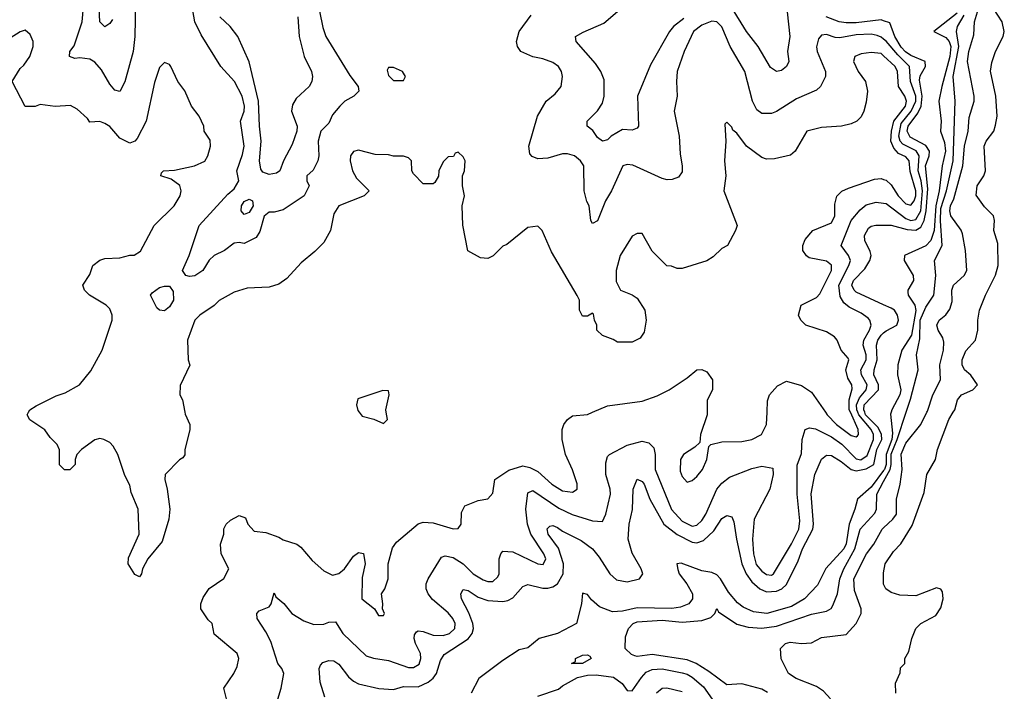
# Model space of a CAD drawing. Header units: inches. Extents: x 2348352 to 2479776, y 460422 to 613655.
# Tile 469 of 590: x 2436528 to 2440485, y 558878 to 561578. Entities that reach past the tile are written whole.
import ezdxf

# ---------------------------------------------------------------- set-up
doc = ezdxf.new("R2010")
doc.units = ezdxf.units.IN
doc.header["$MEASUREMENT"] = 0
for name, color, linetype in [('C4535', 7, 'Continuous'), ('C4536', 7, 'Continuous'), ('C4545', 7, 'Continuous'), ('C4546', 7, 'Continuous')]:
    doc.layers.add(name, color=color, linetype=linetype)

msp = doc.modelspace()

# ---------------------------------------------------------------- linework, layer by layer
at = {"layer": 'C4535', "color": 4}
for points, elevation in [([(2437191.3, 560000), (2437192.7, 559992.7), (2437212, 559950), (2437212, 559930), (2437191.6, 559848.4), (2437191.1, 559828.9), (2437183.6, 559816.4), (2437170, 559808), (2437112, 559750), (2437111.3, 559730), (2437121, 559690), (2437131, 559610), (2437126.8, 559570), (2437099.9, 559480.1), (2437042.8, 559410), (2437021, 559370), (2437018, 559350), (2437010, 559338), (2436990, 559348), (2436964, 559390), (2436965.2, 559414.8), (2437008.7, 559510), (2437004, 559610), (2436976.5, 559676.5), (2436970, 559706), (2436950, 559746), (2436922, 559830), (2436903.1, 559863.1), (2436890, 559878), (2436866, 559890), (2436850, 559894), (2436830, 559888.7), (2436776, 559850), (2436758, 559830), (2436751.3, 559810), (2436751.3, 559790), (2436730, 559768), (2436708.4, 559768.4), (2436688.4, 559788.4), (2436688.4, 559848.4), (2436678, 559870), (2436650, 559898), (2436629.1, 559929.1), (2436568.9, 559968.9), (2436558, 559990), (2436563, 560000)], 72), ([(2437369, 558810), (2437348.7, 558890), (2437389, 558950), (2437402, 558978), (2437409, 559010), (2437402, 559030), (2437310, 559108), (2437302, 559150), (2437285.2, 559165.2), (2437255.3, 559210), (2437255.3, 559230), (2437264.7, 559255.3), (2437288.9, 559291.1), (2437348.4, 559331.6), (2437368, 559370), (2437338, 559430), (2437335.3, 559470), (2437348, 559510), (2437348.4, 559531.6), (2437358, 559550), (2437374.6, 559565.4), (2437410, 559584.7), (2437434.8, 559574.8), (2437444.7, 559550), (2437470, 559522), (2437516.9, 559516.9), (2437570, 559498), (2437586.8, 559486.8), (2437642, 559470), (2437658, 559458), (2437703.5, 559403.5), (2437750, 559362), (2437785.4, 559345.4), (2437810, 559351.3), (2437834, 559370), (2437870, 559421), (2437890, 559436), (2437910, 559432), (2437916.3, 559390), (2437904.1, 559335.9), (2437902.8, 559250), (2437954, 559210), (2437970, 559182), (2437990, 559182), (2437994, 559190), (2437986, 559210), (2437988, 559230), (2437982, 559270), (2437995.3, 559290), (2438008.7, 559330), (2438009, 559390), (2438025.6, 559454.4), (2438042, 559478), (2438130, 559551.3), (2438150, 559558), (2438190, 559554.8), (2438270, 559531.3), (2438290, 559532), (2438302, 559550), (2438303.1, 559596.9), (2438316.4, 559623.6), (2438370, 559644.7), (2438410, 559652), (2438430, 559674), (2438438, 559730), (2438493.6, 559766.4), (2438550, 559784.7), (2438578, 559778), (2438610, 559761), (2438666.8, 559710), (2438710, 559684.4), (2438750, 559678.8), (2438768.7, 559690), (2438768.7, 559711.3), (2438750, 559768), (2438722, 559830), (2438708.7, 559890), (2438708.7, 559930), (2438715.3, 559950), (2438729.3, 559970.7), (2438750, 559984.7), (2438810, 559991.3), (2438830, 560000)], 72), ([(2437530, 558731), (2437579, 558890), (2437589, 558950), (2437581.2, 558970), (2437566, 558990), (2437537.6, 559077.6), (2437517.5, 559117.5), (2437482.7, 559170), (2437481.2, 559190), (2437490, 559201), (2437530, 559218), (2437539, 559230), (2437550, 559274), (2437558, 559258), (2437590, 559231.3), (2437621, 559190), (2437670, 559161), (2437710, 559146.8), (2437750, 559147.3), (2437770, 559156), (2437796.9, 559156.9), (2437826.8, 559110), (2437920.9, 559020.9), (2437950, 559010.6), (2438010, 559002), (2438090, 558973.4), (2438110, 558973.4), (2438132.9, 558987.1), (2438140.7, 559010), (2438138.7, 559030), (2438118.7, 559070), (2438114, 559090), (2438115.1, 559104.9), (2438122.9, 559117.1), (2438130, 559120.7), (2438150, 559118), (2438190, 559103.1), (2438230, 559102), (2438256, 559110), (2438276.2, 559130), (2438278.4, 559150), (2438269.4, 559170), (2438250, 559192.7), (2438187.5, 559247.5), (2438169.6, 559269.6), (2438161.2, 559290), (2438161.2, 559310), (2438169.2, 559330), (2438223, 559417), (2438238, 559422), (2438270, 559416.4), (2438310.3, 559390.2), (2438350.7, 559350), (2438390, 559326), (2438410, 559319.3), (2438430, 559319.1), (2438450, 559338), (2438454.5, 559350), (2438455.1, 559410), (2438461.2, 559430), (2438470, 559441), (2438510, 559439.1), (2438610, 559390.8), (2438632.3, 559387.7), (2438642.7, 559410), (2438635.1, 559430), (2438582.7, 559510), (2438569.2, 559550), (2438561.6, 559610), (2438570, 559676), (2438590, 559685.5), (2438694.7, 559614.7), (2438748.8, 559588.8), (2438830, 559563), (2438870, 559561), (2438883.7, 559590), (2438902, 559670), (2438900.7, 559690), (2438883.7, 559750), (2438883.2, 559796.8), (2438890, 559822), (2438898, 559830), (2438970, 559867.3), (2439030, 559883), (2439057.1, 559877.1), (2439076.1, 559856.1), (2439082.4, 559830), (2439082.4, 559770), (2439148.2, 559608.2), (2439190, 559562.4), (2439230, 559542.4), (2439250, 559545.5), (2439270, 559564.9), (2439285.6, 559590), (2439329.4, 559690), (2439350, 559714), (2439381.2, 559738.8), (2439470, 559773.4), (2439510, 559782.8), (2439554.8, 559774.8), (2439556, 559750), (2439543, 559690), (2439480.4, 559570), (2439473.7, 559490), (2439477, 559430), (2439488.1, 559388.1), (2439510, 559360.5), (2439530, 559347.7), (2439550, 559344.9), (2439557.2, 559350), (2439630, 559470.6), (2439659.1, 559530), (2439662.8, 559562.8), (2439652.6, 559670), (2439652.5, 559787.5), (2439670, 559834), (2439672.3, 559890), (2439685.2, 559930), (2439702.5, 559937.5), (2439726.3, 559933.7), (2439790, 559901.1), (2439831.7, 559871.7), (2439890, 559812), (2439908.2, 559808.2), (2439933.6, 559826.4), (2439959.8, 559890), (2439958.8, 559910), (2439949.8, 559930), (2439899.9, 559990), (2439896.2, 560000)], 68), ([(2437754.2, 558854.2), (2437735.1, 558915.1), (2437732, 558970), (2437736.6, 558983.4), (2437746.3, 558993.7), (2437770, 559001.6), (2437790, 559000.5), (2437810, 558987.3), (2437850, 558936.3), (2437870, 558918.4), (2437890, 558907.6), (2437971.5, 558888.5), (2438030, 558885.5), (2438070, 558897.1), (2438130, 558896.4), (2438170, 558914.9), (2438189.7, 558930.3), (2438202.9, 558950), (2438218.9, 559001.1), (2438233.6, 559026.4), (2438330, 559088.4), (2438346, 559110), (2438351.3, 559130), (2438349.7, 559150), (2438333.5, 559193.5), (2438304.2, 559250), (2438300.7, 559270), (2438310, 559286.8), (2438330, 559283), (2438370, 559255.8), (2438410, 559242.4), (2438470, 559239.3), (2438490, 559243), (2438510, 559253.4), (2438550, 559298.8), (2438570, 559307.3), (2438630, 559292), (2438650, 559292), (2438670, 559297.6), (2438690, 559310.5), (2438712.2, 559350), (2438713.8, 559390), (2438693.9, 559453.9), (2438651.6, 559510), (2438648.4, 559531.6), (2438658, 559542), (2438670, 559544.4), (2438690, 559535.8), (2438710, 559521.3), (2438783.9, 559483.9), (2438830, 559450.6), (2438857.2, 559417.2), (2438899.5, 559350), (2438926.5, 559326.5), (2438970, 559317.4), (2439019, 559330), (2439032, 559350), (2439025.6, 559370), (2438990, 559433.2), (2438973.6, 559490), (2438977, 559550), (2438991.5, 559608.5), (2438993.3, 559690), (2439010, 559730.7), (2439030, 559722), (2439038.4, 559710), (2439060.3, 559650), (2439117, 559550), (2439170, 559507.9), (2439230, 559476.9), (2439250, 559474.3), (2439276.5, 559483.5), (2439317.6, 559522.4), (2439350, 559573), (2439370, 559584.9), (2439390, 559578.8), (2439398.7, 559558.7), (2439408.4, 559490), (2439430.3, 559390), (2439447.6, 559350), (2439470, 559317.6), (2439502.4, 559290), (2439530, 559277.7), (2439570, 559280.2), (2439591.5, 559290), (2439610, 559307), (2439657.1, 559402.9), (2439673.7, 559450), (2439716.3, 559530), (2439718.9, 559550), (2439708.4, 559671.5), (2439723.6, 559750), (2439750, 559811), (2439770, 559827.3), (2439790, 559825.5), (2439830, 559801.6), (2439870.2, 559770.2), (2439890, 559764.4), (2439930, 559772.2), (2439960.4, 559790), (2439973.4, 559850), (2439992.7, 559890), (2439991.7, 559910), (2439978, 559938), (2439927.7, 559990), (2439924.2, 560000)], 64), ([(2437891.9, 560000), (2437904, 559984), (2437951.3, 559971.3), (2437990, 559954), (2438006, 559970), (2438000.8, 560000)], 76), ([(2439291, 560000), (2439290.9, 559989.1), (2439264.7, 559910), (2439262, 559878), (2439241, 559859), (2439196, 559830), (2439184, 559810), (2439182.5, 559762.5), (2439190, 559742), (2439210, 559718), (2439230, 559724.7), (2439250, 559741), (2439272.7, 559770), (2439289, 559810), (2439298, 559862), (2439306, 559870), (2439350, 559881), (2439430, 559882.8), (2439470, 559890.8), (2439509.4, 559910.6), (2439529.2, 559950), (2439531.7, 560000)], 72), ([(2439766.1, 560000), (2439773, 559990), (2439810.4, 559950), (2439870, 559906), (2439890, 559900.7), (2439895.6, 559904.4), (2439899.3, 559910), (2439897.6, 559930), (2439866.5, 560000)], 72), ([(2440000, 559765.2), (2439950, 559698.2), (2439895.1, 559650), (2439885.1, 559610), (2439862, 559550), (2439850, 559471), (2439839.7, 559450), (2439768.5, 559371.5), (2439734.9, 559305.1), (2439681.6, 559250), (2439630, 559218.5), (2439530.3, 559190.3), (2439476.9, 559196.9), (2439436, 559216), (2439412.9, 559232.9), (2439376.4, 559276.4), (2439344.4, 559330), (2439330, 559346), (2439310, 559354.9), (2439270, 559362), (2439186.6, 559393.4), (2439169.5, 559390.5), (2439172.9, 559367.1), (2439178.9, 559350), (2439209.7, 559310), (2439231.5, 559270), (2439231.8, 559250), (2439217.2, 559230), (2439183.9, 559216.1), (2439149.6, 559210.4), (2439010, 559214), (2438950, 559199.5), (2438910, 559198), (2438857.8, 559217.8), (2438825.7, 559245.7), (2438810, 559266.8), (2438790, 559272), (2438786.3, 559230), (2438765.2, 559150), (2438689, 559110), (2438616, 559090), (2438570, 559052.7), (2438535.5, 559044.5), (2438470, 559002), (2438372.7, 558930), (2438342, 558870)], 56), ([(2439533.5, 558873.5), (2439510, 558886.3), (2439430, 558907.3), (2439370, 558903.7), (2439298, 558958), (2439246.6, 558990), (2439210, 559004.8), (2439070, 559026), (2439010, 559017.2), (2439000.2, 559020.2), (2438986.3, 559026.3), (2438962, 559050), (2438963.1, 559096.9), (2438975.3, 559130), (2438994, 559150), (2439010, 559157.1), (2439110, 559163.6), (2439190, 559155.6), (2439270, 559162.4), (2439306, 559174), (2439322, 559190), (2439330, 559211.3), (2439336.9, 559196.9), (2439410, 559148), (2439455.4, 559135.4), (2439510, 559131.5), (2439570, 559140.2), (2439710, 559188), (2439770, 559200.7), (2439789.4, 559210.6), (2439796.6, 559223.4), (2439815.1, 559270), (2439823.5, 559330), (2439840.4, 559370), (2439884.8, 559450), (2439905.4, 559530), (2439965.4, 559594.6), (2439971.6, 559610), (2439973, 559670), (2440000, 559721.1)], 52), ([(2439787.2, 558847.3), (2439758.9, 558878.9), (2439730, 558897.6), (2439648, 558930), (2439618, 558950), (2439588.4, 559008.4), (2439586, 559050), (2439606, 559070), (2439624.7, 559075.3), (2439670, 559070.5), (2439710, 559073), (2439750, 559093.7), (2439850, 559106), (2439890, 559150.7), (2439909.6, 559190), (2439909.6, 559210), (2439883.3, 559283.3), (2439880.5, 559330), (2439931.8, 559430), (2439960.7, 559470), (2439994, 559530), (2440000, 559535.6)], 48), ([(2440000, 559308), (2439999, 559310), (2439999.3, 559350), (2440000, 559353.5)], 44), ([(2438610, 558858), (2438693.6, 558886.4), (2438710, 558900.5), (2438770, 558933.5), (2438810, 558943.1), (2438844.7, 558944.7), (2438914.5, 558934.5), (2438949.7, 558909.7), (2438970, 558880.9), (2438990, 558879.3), (2439026.4, 558933.6), (2439045.7, 558954.3), (2439070, 558965.7), (2439110, 558967.6), (2439190, 558952.8), (2439210, 558946.9), (2439230, 558934.3), (2439275.7, 558895.7), (2439330, 558819.6)], 56), ([(2439190, 558876.2), (2439129.3, 558890.7), (2439110, 558888.6), (2439086.7, 558870)], 64)]:
    msp.add_lwpolyline(points, dxfattribs=dict(at, elevation=elevation))
at = {"layer": 'C4535', "color": 4, "elevation": 52}
msp.add_lwpolyline([(2438790, 558989.7), (2438746, 558990), (2438762, 558998), (2438762, 559010), (2438790, 559022.8), (2438810, 559024.7), (2438818.8, 559018.8), (2438824.7, 559010)], close=True, dxfattribs=at)
at = {"layer": 'C4536', "color": 4}
for points, elevation in [([(2436901.4, 561578.6), (2436890, 561562), (2436870, 561548.7), (2436849.6, 561569.6), (2436843, 561710)], 64), ([(2436993.5, 561646.5), (2436990.4, 561510), (2436983.8, 561450), (2436950, 561328), (2436930, 561289), (2436910, 561294), (2436890, 561319), (2436857, 561377), (2436830, 561406.6), (2436810, 561419.3), (2436770, 561425.2), (2436750, 561422), (2436728.7, 561430), (2436729, 561450), (2436746.6, 561473.4), (2436779.6, 561570), (2436783.7, 561630)], 68), ([(2437732.8, 561612.8), (2437746.2, 561546.2), (2437758.8, 561510), (2437854.2, 561354.2), (2437887.7, 561310), (2437890.6, 561290), (2437871, 561270), (2437834.8, 561250), (2437814.8, 561230), (2437785.2, 561194.8), (2437770, 561162), (2437738.8, 561130), (2437727.7, 561090), (2437730.8, 561030), (2437726.8, 561010), (2437706.8, 560973.2), (2437682, 560950), (2437682, 560930), (2437692, 560910), (2437671.3, 560870), (2437586.4, 560813.6), (2437550, 560804), (2437530, 560804), (2437510, 560788.7), (2437493.7, 560726.3), (2437478, 560702), (2437430, 560678), (2437410, 560682), (2437390, 560679), (2437350.4, 560649.6), (2437310, 560629.4), (2437288.9, 560611.1), (2437263.8, 560570), (2437231.6, 560548.5), (2437210, 560545.6), (2437195.3, 560550), (2437182.7, 560570), (2437209.2, 560630), (2437249, 560750), (2437364.1, 560875.9), (2437390, 560898), (2437408, 560930), (2437401.2, 560970), (2437423.9, 561036.1), (2437429.6, 561070), (2437415.1, 561170), (2437429.6, 561210), (2437431.2, 561230), (2437421.6, 561270), (2437391.8, 561330), (2437336, 561390), (2437256.6, 561516.6), (2437232, 561570), (2437221.2, 561630)], 68), ([(2439613, 561610), (2439623.8, 561510), (2439613.4, 561450), (2439618.8, 561410), (2439610, 561389.2), (2439590, 561373.2), (2439570, 561369.2), (2439546, 561386), (2439496, 561470), (2439449.4, 561530), (2439388.4, 561628.5)], 64), ([(2437646, 561590), (2437650.5, 561510.5), (2437670.8, 561430), (2437701, 561370), (2437704.7, 561350), (2437702, 561330), (2437691.3, 561310), (2437639, 561261), (2437624.7, 561235.3), (2437620.2, 561210), (2437643.7, 561150), (2437642, 561130), (2437623.4, 561076.6), (2437588.2, 561010), (2437573, 560970), (2437559.4, 560960.6), (2437530, 560955.4), (2437505.4, 560965.4), (2437496.9, 560976.9), (2437491.2, 561010), (2437498.9, 561090), (2437491.8, 561150), (2437488.3, 561250), (2437450, 561408), (2437405.2, 561510), (2437373.2, 561550), (2437332.7, 561590)], 64), ([(2440000, 561499.8), (2439990, 561508.3), (2439974.5, 561514.5), (2439950, 561519.2), (2439890, 561516.8), (2439824.4, 561504.4), (2439805.7, 561505.7), (2439770, 561518.4), (2439750, 561516), (2439738.5, 561501.5), (2439730.7, 561469.3), (2439733.4, 561450), (2439766.8, 561370), (2439766, 561350), (2439746, 561310), (2439730, 561294), (2439650, 561259.3), (2439570, 561209), (2439550, 561201.2), (2439510, 561201.2), (2439490, 561215.3), (2439472.7, 561250), (2439442, 561370), (2439383.7, 561470), (2439350, 561549), (2439330, 561569.2), (2439310, 561572), (2439270, 561555.6), (2439235.5, 561530), (2439198, 561450), (2439170.7, 561370), (2439167.3, 561330), (2439170.8, 561270), (2439158.8, 561210), (2439178.8, 561110), (2439182, 561038), (2439190.9, 560989.1), (2439190, 560966), (2439175.3, 560944.7), (2439150, 560935.3), (2439130, 560934), (2439110, 560939), (2438992.5, 560992.5), (2438970, 560996), (2438952, 560990), (2438906.8, 560890), (2438882.8, 560850), (2438850, 560768.7), (2438830, 560758), (2438824, 560770), (2438817.2, 560830), (2438807, 560847), (2438796, 560890), (2438795.3, 560990), (2438782, 561010), (2438758, 561030), (2438730, 561038), (2438710, 561038), (2438650, 561021.2), (2438610, 561019), (2438587.3, 561027.3), (2438578, 561038), (2438574, 561070), (2438609, 561190), (2438644, 561250), (2438679.5, 561280.5), (2438704, 561310), (2438709.2, 561350), (2438705.2, 561370), (2438694, 561390), (2438670, 561405.2), (2438630, 561421.2), (2438590, 561429.2), (2438542, 561450), (2438529, 561470), (2438524, 561490), (2438535.3, 561530), (2438583.7, 561596.3)], 68), ([(2439197.5, 561582.5), (2439156.3, 561550), (2439139.1, 561530), (2439063.4, 561396.6), (2439011.3, 561270), (2439014.8, 561150), (2439010, 561142), (2438990, 561134), (2438950, 561136), (2438904.7, 561110), (2438890, 561095.3), (2438870, 561089), (2438850, 561104), (2438831.9, 561131.9), (2438809, 561150), (2438809, 561170), (2438850, 561211), (2438870, 561242), (2438877.2, 561270), (2438876.5, 561336.5), (2438864, 561370), (2438841.5, 561401.5), (2438764, 561490), (2438762, 561510), (2438792.1, 561527.9), (2438875.9, 561564.1), (2438930, 561611)], 64), ([(2440000, 561574), (2439990, 561577.2), (2439890, 561564.8), (2439850, 561564.7), (2439822, 561570), (2439769.7, 561589.7)], 64), ([(2436563, 560000), (2436568, 560010), (2436594.6, 560025.4), (2436674.6, 560065.4), (2436710, 560078), (2436768, 560110), (2436813.2, 560166.8), (2436859, 560250), (2436899, 560370), (2436899, 560390), (2436890, 560415.3), (2436875.3, 560430), (2436808, 560470), (2436788.7, 560490), (2436782, 560510), (2436810, 560554), (2436822, 560590), (2436850, 560611.3), (2436870, 560618), (2436930, 560621), (2436970, 560631.3), (2436988.4, 560631.6), (2437012.9, 560647.1), (2437068.7, 560750), (2437149.2, 560830), (2437173.2, 560870), (2437177.2, 560890), (2437171.9, 560911.9), (2437137, 560937), (2437095.3, 560950), (2437098, 560962), (2437106, 560970), (2437150, 560972.7), (2437230, 560990.4), (2437271.4, 561008.6), (2437284, 561030), (2437295.3, 561070), (2437294, 561094), (2437268.7, 561130), (2437268, 561150), (2437248.7, 561190), (2437219, 561230), (2437192.1, 561292.1), (2437164, 561330), (2437135.3, 561390), (2437130, 561398), (2437110, 561406), (2437090, 561386), (2437070, 561326), (2437036, 561170), (2436999.8, 561100.2), (2436990.9, 561089.1), (2436970, 561082), (2436930, 561102), (2436890, 561149.2), (2436870, 561161.2), (2436850, 561169), (2436810, 561166), (2436800.4, 561180.4), (2436758.6, 561218.6), (2436732.5, 561232.5), (2436670, 561229), (2436610, 561237.2), (2436590, 561229), (2436550, 561228.7), (2436498, 561330), (2436530, 561382), (2436544.7, 561395.3), (2436568.7, 561430), (2436582, 561470), (2436582, 561490), (2436570, 561518), (2436550, 561535.3), (2436530, 561528.7), (2436490, 561504)], 72), ([(2440000, 561432.9), (2439990, 561442), (2439950, 561446), (2439910, 561441.2), (2439884.7, 561430), (2439878.8, 561410), (2439897.3, 561370), (2439926.8, 561330), (2439934.8, 561290), (2439930, 561246), (2439921, 561210), (2439910, 561188), (2439892, 561170), (2439870, 561159), (2439830.7, 561149.3), (2439750, 561145.2), (2439692, 561130), (2439644.7, 561050), (2439626.4, 561033.6), (2439562, 561018), (2439530, 561017.2), (2439510, 561024), (2439448.7, 561070), (2439410, 561122), (2439394, 561134), (2439390, 561146), (2439370, 561166), (2439362, 561158), (2439366, 561090), (2439361, 561010), (2439366, 560950), (2439357.3, 560890), (2439411.3, 560750), (2439404.7, 560730), (2439372, 560670), (2439350, 560658), (2439315.3, 560624.7), (2439290, 560608.7), (2439190, 560578), (2439170, 560578), (2439147.3, 560587.3), (2439128.9, 560588.9), (2439070, 560648), (2439030, 560718), (2439010, 560718), (2438990, 560708), (2438941, 560630), (2438924.7, 560570), (2438925.4, 560525.4), (2438942, 560490), (2438990, 560471.3), (2439010, 560458), (2439041, 560410), (2439046, 560370), (2439038, 560322), (2439022, 560298), (2438990, 560282), (2438930, 560282), (2438912.9, 560292.9), (2438870, 560308), (2438848, 560330), (2438848, 560350), (2438838, 560370), (2438834.6, 560394.6), (2438830, 560398), (2438810, 560386), (2438790, 560386), (2438778, 560410), (2438778, 560450), (2438769.1, 560469.1), (2438664.7, 560644.7), (2438628, 560730), (2438610, 560748), (2438570, 560742), (2438485.4, 560674.6), (2438470, 560668), (2438430.9, 560629.1), (2438410, 560618), (2438380.4, 560620.4), (2438328.9, 560648.9), (2438308.4, 560751.6), (2438306, 560830), (2438315.3, 560870), (2438308, 560910), (2438308, 560950), (2438315.3, 560970), (2438318, 561010), (2438310, 561026), (2438290, 561046), (2438278, 561042), (2438271.6, 561028.4), (2438250, 561026), (2438230, 561006), (2438212, 560970), (2438211.6, 560948.4), (2438196.9, 560923.1), (2438190, 560918), (2438150, 560918), (2438110, 560958), (2438104, 560970), (2438102, 561010), (2438090, 561022), (2438070, 561028.7), (2438030, 561028.7), (2438010, 561035.3), (2437956.4, 561036.4), (2437890, 561054), (2437870, 561048), (2437858, 561030), (2437856, 561010), (2437866, 560970), (2437881.1, 560941.1), (2437932, 560890), (2437912, 560870), (2437810.6, 560829.4), (2437790, 560798), (2437777.3, 560730), (2437750, 560682), (2437714.4, 560645.6), (2437659.8, 560600.2), (2437602, 560538), (2437570, 560515.3), (2437530, 560502), (2437442, 560498), (2437390, 560482), (2437330, 560448.7), (2437310, 560428.7), (2437252, 560390), (2437232, 560370), (2437202, 560290), (2437204.7, 560210), (2437211.1, 560188.9), (2437172.7, 560107.3), (2437172, 560070), (2437182, 560050), (2437191.3, 560000)], 72), ([(2439866.5, 560000), (2439862, 560010), (2439861.7, 560050), (2439873.3, 560093.3), (2439871.8, 560110), (2439856.6, 560136.6), (2439847.8, 560170), (2439860.9, 560210), (2439857.6, 560217.6), (2439829.3, 560250), (2439814, 560290), (2439803.2, 560303.2), (2439770, 560322.7), (2439688, 560350), (2439668, 560370), (2439658, 560390), (2439668.7, 560430), (2439730, 560460.5), (2439744.2, 560475.8), (2439791.3, 560570), (2439790.9, 560590.9), (2439770, 560607.3), (2439701.2, 560621.2), (2439690, 560628), (2439675.3, 560650), (2439675.3, 560670), (2439685.2, 560694.8), (2439715.3, 560730), (2439790, 560760.7), (2439804.5, 560790), (2439803.7, 560836.3), (2439811.9, 560868.1), (2439831.8, 560888.2), (2439858.9, 560901.1), (2439963.6, 560936.4), (2439990, 560939.5), (2440000, 560935.8)], 72), ([(2439896.2, 560000), (2439892.5, 560010), (2439891.2, 560030), (2439902.6, 560057.4), (2439929.8, 560090), (2439934, 560110), (2439911.1, 560150), (2439908.4, 560170), (2439929.7, 560210), (2439929.7, 560230), (2439917.7, 560270), (2439921.1, 560290), (2439943.5, 560330), (2439949.6, 560350), (2439944.5, 560370), (2439937.7, 560377.7), (2439910, 560398), (2439862, 560422), (2439840.1, 560440.1), (2439824.9, 560464.9), (2439819.7, 560510), (2439860.7, 560590), (2439866.6, 560610), (2439859.3, 560630), (2439829.3, 560670), (2439869.7, 560770.3), (2439906.3, 560813.7), (2439930, 560833), (2439970, 560844), (2440000, 560840.4)], 68), ([(2440000, 560432.2), (2439890, 560483.1), (2439881.3, 560490), (2439872.8, 560510), (2439879.7, 560530), (2439924, 560576), (2439944.7, 560610), (2439949.6, 560630), (2439946.2, 560646.2), (2439924.2, 560690), (2439923, 560710), (2439940, 560740), (2439950, 560748.5), (2439968.2, 560751.8), (2440000, 560751.9)], 64), ([(2439924.2, 560000), (2439920.7, 560010), (2439922.2, 560030), (2439979.7, 560090), (2439979.7, 560110), (2439961, 560150), (2439962.2, 560170), (2439974, 560210), (2439971.1, 560268.9), (2439976.3, 560290), (2439989.8, 560310.2), (2440000, 560318.5)], 64), ([(2438830, 560000), (2438890, 560026), (2439030, 560044), (2439090, 560066), (2439138, 560090), (2439210, 560138), (2439249.3, 560170.7), (2439270, 560171.3), (2439290, 560162), (2439312, 560130), (2439312, 560090), (2439291.6, 560048.4), (2439291, 560000)], 72), ([(2439531.7, 560000), (2439534, 560046), (2439542, 560070), (2439573.6, 560106.4), (2439610, 560124.7), (2439670, 560106.8), (2439710, 560081), (2439766.1, 560000)], 72), ([(2438000.8, 560000), (2437999, 560010), (2438013.2, 560070), (2438010, 560086), (2437987.3, 560087.3), (2437886.8, 560053.2), (2437881, 560030), (2437886.8, 560006.8), (2437891.9, 560000)], 76)]:
    msp.add_lwpolyline(points, dxfattribs=dict(at, elevation=elevation))
for points, elevation in [([(2438030, 561386), (2438010, 561386), (2438004.7, 561375.3), (2438010, 561354), (2438030, 561334), (2438070, 561334), (2438078, 561350), (2438066, 561370)], 72), ([(2437430, 560795.1), (2437418.4, 560810), (2437419.7, 560830), (2437430, 560847.7), (2437450, 560857), (2437464, 560850), (2437466.4, 560830), (2437450, 560802.9)], 64), ([(2437110, 560407.8), (2437090, 560409.5), (2437079.7, 560419.7), (2437054, 560470), (2437060.2, 560479.8), (2437090, 560500.7), (2437110, 560506.8), (2437130, 560506), (2437145.2, 560485.2), (2437146.4, 560450), (2437130, 560422.9)], 68)]:
    msp.add_lwpolyline(points, close=True, dxfattribs=dict(at, elevation=elevation))
at = {"layer": 'C4545', "color": 4}
for points, elevation in [([(2440000, 559535.6), (2440037, 559570), (2440051.5, 559590), (2440051.6, 559650), (2440066.6, 559710), (2440074.5, 559770), (2440070, 559831.3), (2440090, 559874.8), (2440149.7, 559950.3), (2440174.2, 560000)], 48), ([(2440030.4, 560000), (2440028.4, 559991.5), (2440035.9, 559915.9), (2440033, 559890), (2440009.9, 559830), (2440009.9, 559790.1), (2440003.6, 559770), (2440000, 559765.2)], 56), ([(2440000, 559353.5), (2440007, 559390), (2440040.1, 559439.9), (2440069.5, 559470.5), (2440115.5, 559544.5), (2440163.2, 559676.8), (2440173.2, 559750), (2440209.2, 559810), (2440217.2, 559850), (2440262.7, 559970), (2440280.2, 560000)], 44), ([(2440000, 559721.1), (2440025.9, 559770), (2440030.6, 559790), (2440030.8, 559830.8), (2440054.9, 559890), (2440090.7, 560000)], 52), ([(2440048.7, 558870), (2440048, 558910), (2440067.3, 558952.7), (2440068.4, 558971.6), (2440086, 558990), (2440086, 559010), (2440102, 559038), (2440114, 559090), (2440129.1, 559130.9), (2440149.1, 559150.9), (2440210, 559182), (2440230, 559214), (2440239, 559250), (2440237.2, 559277.2), (2440230, 559288), (2440213.2, 559293.2), (2440130, 559262), (2440064.7, 559264.7), (2440030, 559275.3), (2440009.3, 559289.3), (2440000, 559308)], 44)]:
    msp.add_lwpolyline(points, dxfattribs=dict(at, elevation=elevation))
at = {"layer": 'C4546', "color": 4}
for points, elevation in [([(2440280.2, 560000), (2440286, 560010), (2440297, 560050), (2440313.2, 560070), (2440359, 560090), (2440377.2, 560110), (2440350, 560149.2), (2440325.2, 560170), (2440316, 560190), (2440316, 560210), (2440330, 560246), (2440369.2, 560290), (2440379, 560330), (2440379, 560370), (2440385.2, 560410), (2440409.2, 560470), (2440449.5, 560550.5), (2440460.9, 560590), (2440458.6, 560678.6), (2440442.7, 560730), (2440446, 560770), (2440441.2, 560790), (2440406, 560826), (2440372.5, 560872.5), (2440376, 560910), (2440402.7, 560950), (2440409.3, 560970), (2440404.5, 561070), (2440412.7, 561090), (2440442.7, 561130), (2440450, 561154), (2440456, 561190), (2440451.8, 561270), (2440429.6, 561370.4), (2440434.8, 561405.2), (2440449.3, 561450), (2440481.2, 561510), (2440485.2, 561530), (2440476, 561570), (2440442.3, 561622.3)], 44), ([(2440295.8, 561604.2), (2440202, 561530), (2440250, 561505.7), (2440263.1, 561490), (2440270.6, 561470), (2440266.6, 561430), (2440233.7, 561310), (2440222.7, 561250), (2440231.1, 561170), (2440228.4, 561130), (2440244.6, 561084.6), (2440248.4, 561050), (2440235, 560990), (2440223.7, 560890), (2440209.9, 560830), (2440202.8, 560730), (2440190, 560690.4), (2440170, 560668.8), (2440084, 560630), (2440082.7, 560610), (2440118.7, 560550), (2440120.5, 560530), (2440097.6, 560490), (2440098, 560482), (2440098.9, 560470), (2440125.8, 560430), (2440129, 560409), (2440112.2, 560310), (2440073.7, 560250), (2440057.7, 560190), (2440055.8, 560150), (2440068.8, 560090), (2440065.6, 560070), (2440032.8, 560010), (2440030.4, 560000)], 56), ([(2440090.7, 560000), (2440107.7, 560052.3), (2440139.3, 560170), (2440132, 560230), (2440145.3, 560294.7), (2440146.6, 560370), (2440170, 560422), (2440202, 560470), (2440209.6, 560550), (2440205.1, 560610), (2440235.6, 560670), (2440228.8, 560768.8), (2440230, 560818.8), (2440253.3, 560890), (2440279.8, 561010), (2440287.6, 561250), (2440280.3, 561350), (2440301.8, 561470), (2440293.7, 561530), (2440296.4, 561550), (2440324.1, 561595.9)], 52), ([(2440174.2, 560000), (2440176.1, 560003.9), (2440198.4, 560070), (2440229.3, 560130), (2440225.6, 560190), (2440240.7, 560250), (2440241.5, 560281.5), (2440238.4, 560298.4), (2440219, 560330), (2440214, 560350), (2440224, 560370), (2440250, 560390.8), (2440266, 560414), (2440275.1, 560444.9), (2440274.5, 560490), (2440280.9, 560510), (2440323.7, 560550), (2440334.5, 560570), (2440329.5, 560650), (2440316.6, 560716.6), (2440311.7, 560731.7), (2440270, 560789), (2440266.9, 560810), (2440268.6, 560830), (2440282.5, 560857.5), (2440319.1, 560990), (2440325.4, 561070), (2440340.5, 561130), (2440344.4, 561184.4), (2440363.6, 561250), (2440363.6, 561270), (2440337.6, 561410), (2440343, 561450), (2440363.3, 561516.7), (2440365.6, 561570), (2440378, 561610)], 48), ([(2440000, 560751.9), (2440030, 560752), (2440094.3, 560734.3), (2440130, 560732.1), (2440150, 560743.6), (2440163.2, 560770), (2440170.8, 560809.2), (2440177.8, 560897.8), (2440168.4, 560990), (2440183.1, 561030), (2440183.9, 561050), (2440170, 561072.3), (2440106.2, 561106.1), (2440095.4, 561130), (2440098.5, 561150), (2440137.9, 561202.1), (2440151.3, 561230), (2440154.9, 561270), (2440144.5, 561335.5), (2440147.6, 561352.4), (2440167.8, 561390), (2440166.6, 561410), (2440110, 561434.4), (2440088.3, 561448.3), (2440070, 561467.4), (2440045.3, 561510), (2440025.6, 561565.6), (2440000, 561574)], 64), ([(2440000, 560840.4), (2440010, 560839.1), (2440090, 560778.3), (2440110, 560770.3), (2440130, 560774.6), (2440149.8, 560810), (2440156.4, 560890), (2440151.2, 560930), (2440138.4, 560970), (2440142.8, 561030), (2440131.2, 561051.2), (2440077.4, 561077.4), (2440067.1, 561090), (2440061.7, 561110), (2440070, 561161.1), (2440111.4, 561210), (2440129.1, 561250), (2440129, 561270), (2440108.7, 561330), (2440104.7, 561390), (2440056.7, 561436.6), (2440010, 561491.3), (2440000, 561499.8)], 68), ([(2440000, 560935.8), (2440010, 560932.2), (2440030, 560914.4), (2440058.9, 560870), (2440090, 560837), (2440110, 560832.4), (2440123.5, 560850), (2440129.7, 560870), (2440129.8, 560890), (2440107.4, 560967.4), (2440102.6, 561010), (2440090, 561026), (2440060.6, 561040.6), (2440041, 561061), (2440029.7, 561090), (2440032.2, 561130), (2440041.8, 561170), (2440088.2, 561230), (2440092.1, 561250), (2440085.1, 561270), (2440060.5, 561310), (2440056.3, 561370), (2440047, 561390), (2440000, 561432.9)], 72), ([(2440000, 560318.5), (2440010, 560326.7), (2440053.6, 560350), (2440059.7, 560370), (2440056.3, 560390), (2440044.5, 560410), (2440030, 560418.3), (2440000, 560432.2)], 64)]:
    msp.add_lwpolyline(points, dxfattribs=dict(at, elevation=elevation))

doc.saveas('drawing.dxf')
